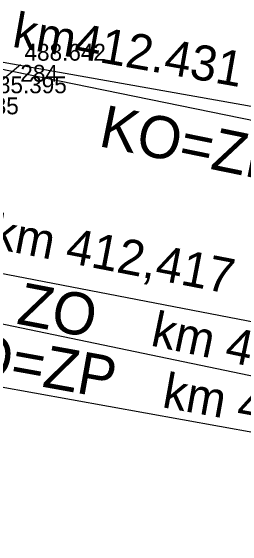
# Model space of a CAD drawing. Extents: x -874038 to -859694, y -1059487 to -1049069.
# Drawn here: x -866502.76 to -866486.17, y -1050253.99 to -1050215.77 of the extents above; entities that cross this region are included whole.
import ezdxf

# ---------------------------------------------------------------- set-up
doc = ezdxf.new("R2010")
doc.units = 0
for name, color, linetype in [('Vrstva 1', 7, 'Continuous'), ('Vrstva 49', 7, 'Continuous'), ('Vrstva 60', 7, 'Continuous'), ('Vrstva 61', 7, 'Continuous')]:
    doc.layers.add(name, color=color, linetype=linetype)

msp = doc.modelspace()

# ---------------------------------------------------------------- linework, layer by layer
at = {"layer": 'Vrstva 1'}
for p, q in [((-866459.264, -1050228.965), (-866519.023, -1050216.775)), ((-866513.553, -1050217.613), (-866403.212, -1050237.179)), ((-866448.921, -1050244.996), (-866522.326, -1050230.845)), ((-866471.181, -1050244.776), (-866532.479, -1050232.068)), ((-866470.492, -1050248.511), (-866526.851, -1050238.375))]:
    msp.add_line(p, q, dxfattribs=at)
at = {"layer": 'Vrstva 49'}
msp.add_lwpolyline([(-866502.07, -1050219.63), (-866504.86, -1050221.95), (-866511.51, -1050232.02), (-866514.13, -1050244.38), (-866516.56, -1050257.48), (-866520.01, -1050273.32), (-866522.48, -1050288.78)], dxfattribs=at)
at = {"layer": 'Vrstva 60'}
msp.add_line((-866502.07, -1050219.63), (-866502.07, -1050219.63), dxfattribs=at)

# ---------------------------------------------------------------- texts
at = {"layer": 'Vrstva 1'}
for s, height, rotation, p in [('km412.431', 2.5, 349.9447, (-866502.722, -1050218.326)), ('KO=ZP', 3, 348.4716, (-866496.568, -1050225.402)), ('km 412,417', 2.5, 349.0851, (-866504.229, -1050232.657)), ('ZO', 2.9999, 349.2445, (-866502.414, -1050238.051)), ('km 412,413', 2.4999, 348.1271, (-866492.852, -1050239.608)), ('KO=ZP', 3, 349.804, (-866508.59, -1050241.101)), ('km 412,408', 2.5, 349.804, (-866492.028, -1050244.004))]:
    msp.add_text(s, height=height, rotation=rotation, dxfattribs=at).set_placement(p)
at = {"layer": 'Vrstva 60'}
for s, p in [('284', (-866502.07, -1050220.83)), ('285', (-866504.86, -1050223.15))]:
    msp.add_text(s, height=1.2, dxfattribs=at).set_placement(p)
at = {"layer": 'Vrstva 61'}
for s, p in [('488.642', (-866501.77, -1050219.33)), ('485.395', (-866504.56, -1050221.65))]:
    msp.add_text(s, height=1.2, dxfattribs=at).set_placement(p)

doc.saveas('drawing.dxf')
